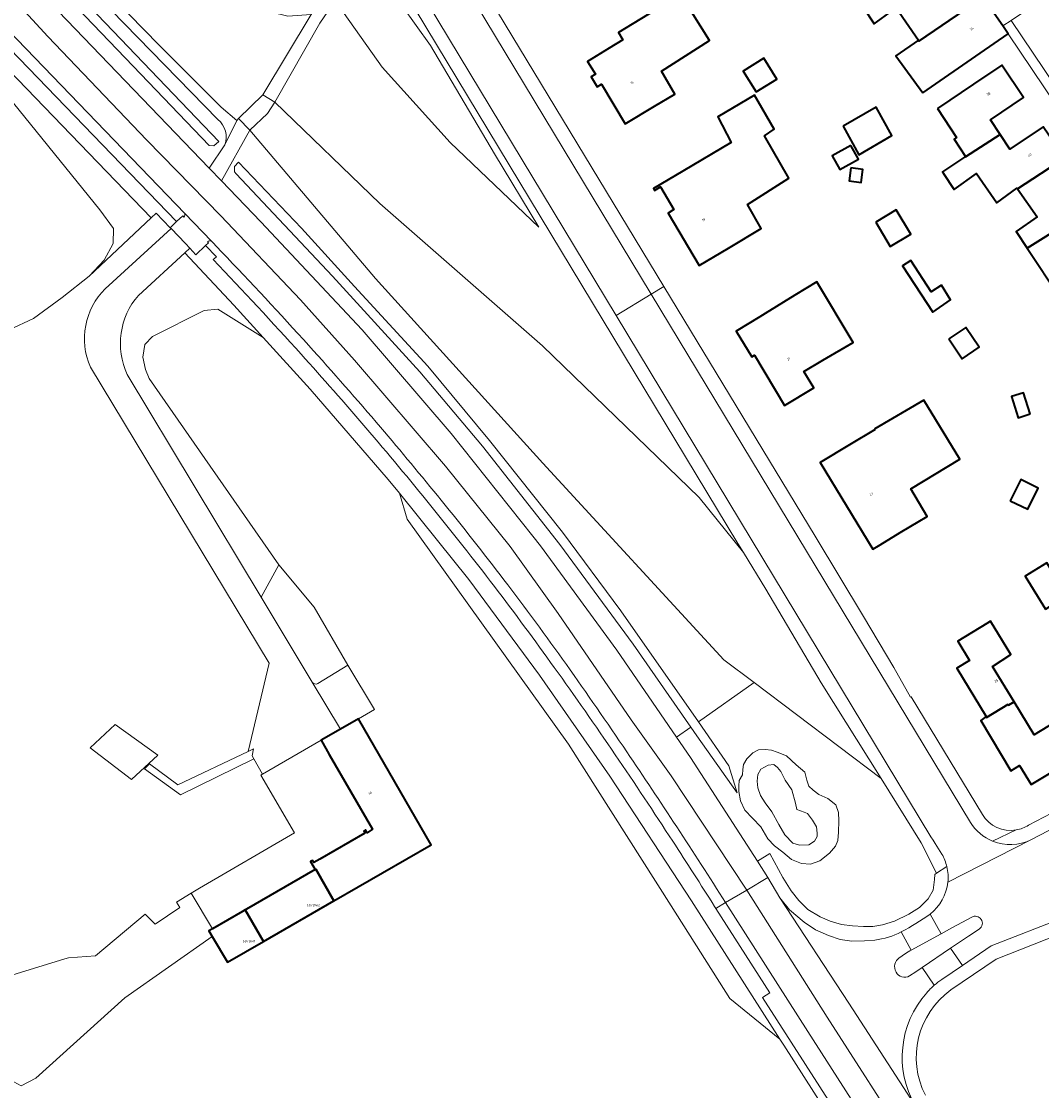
# Model space of a CAD drawing. Header units: metres. Extents: x 197700 to 204338, y 317132 to 325229.
# Tile 557 of 656: x 202308 to 202458, y 318419 to 318576. Entities that reach past the tile are written whole.
import ezdxf
from ezdxf.enums import TextEntityAlignment as Align

# ---------------------------------------------------------------- set-up
doc = ezdxf.new("R2010")
doc.units = ezdxf.units.M
for name, color, linetype, lineweight in [('B-WE-GR-BEPLANTING_CULTUUR_BOSPLANTSOEN-GV', 90, 'Continuous', 18), ('B-WE-GR-BOS_LOOF-GV', 40, 'Continuous', 13), ('B-WE-IE-TERREINAFSCHEIDING_KUNSTMATIG_HEKWERK-G', 20, 'IE-TERREINAFSCHEIDING-KUNSTMATIG', 18), ('B-WE-OG-BEBOUWING-GV', 7, 'Continuous', 35), ('B-WE-OG-BEBOUWING-T18', 10, 'Continuous', 18), ('B-WE-OG-TERREIN_CULTUURSCHEIDING-GV', 7, 'Continuous', 18), ('B-WE-OG-TERREIN_ERF-GV', 7, 'Continuous', 18), ('B-WE-OG-WATER-GV', 130, 'Continuous', 18), ('B-WE-OG-WATER_GREPPEL-GV', 160, 'Continuous', 18), ('B-WE-OG-WATER_SLOOT-GV', 120, 'Continuous', 18), ('B-WE-VH-ONVERHARD-GV', 252, 'Continuous', 18), ('B-WE-VH-VERHARDING_ASFALT-GV', 252, 'Continuous', 18), ('B-WE-VH-VERHARDING_BETONSTRAATSTEEN-GV', 252, 'Continuous', 18), ('B-WE-VH-VERHARDING_OPEN-GV', 252, 'Continuous', 18), ('B-WE-VH-VERHARDING_TEGEL-GV', 252, 'Continuous', 18)]:
    doc.layers.add(name, color=color, linetype=linetype, lineweight=lineweight)
doc.styles.add('NLCS-ISO-M200-T18', font='NLCS-ISO.ttf', dxfattribs={"height": 0.36})
doc.linetypes.add('IE-TERREINAFSCHEIDING-KUNSTMATIG', pattern='A,4,[82,NLCS.SHX,S=0.75,R=90,X=0,Y=0],4,-2', length=10)

msp = doc.modelspace()

# ---------------------------------------------------------------- linework, layer by layer
at = {"layer": 'B-WE-GR-BEPLANTING_CULTUUR_BOSPLANTSOEN-GV'}
for points in [[(202361.418, 318584.997), (202360.314, 318584.346), (202359.795, 318583.882), (202368.217, 318572.076), (202377.592, 318556.184), (202384.116, 318545.394), (202371.086, 318557.864), (202361.096, 318568.923), (202354.709, 318577.97), (202354.378, 318578.687), (202353.118, 318577.07), (202351.979, 318575.366), (202345.372, 318563.746), (202360.764, 318548.858), (202384.652, 318528), (202407.663, 318505.684), (202414.139, 318497.647), (202413.333, 318498.967)], [(202345.372, 318563.746), (202344.251, 318562.102), (202341.696, 318559.633), (202360.121, 318537.861), (202384.682, 318510.739), (202411.258, 318481.877), (202415.723, 318478.509), (202434.373, 318464.443), (202425.561, 318478.483), (202417.455, 318492.222), (202414.139, 318497.647), (202407.663, 318505.684), (202384.652, 318528), (202360.764, 318548.858)], [(202394.535, 318464.774), (202384.218, 318479.606), (202373.815, 318493.673), (202369.237, 318499.374), (202363.643, 318506.338), (202364.76, 318502.54), (202388.476, 318469.493), (202403.52, 318445.737), (202412.161, 318432.103), (202419.504, 318426.163), (202406.523, 318446.455)]]:
    msp.add_lwpolyline(points, close=True, dxfattribs=at)
at = {"layer": 'B-WE-GR-BOS_LOOF-GV'}
for points in [[(202300.658, 318601.504), (202313.096, 318587.8), (202328.334, 318572.174), (202337.471, 318563.049), (202339.752, 318561.091), (202340.041, 318561.373), (202343.591, 318564.83), (202350.676, 318576.633), (202347.237, 318576.376), (202345.868, 318576.735), (202334.973, 318583.687), (202328.763, 318588.416), (202325.903, 318591.235), (202324.106, 318593.086), (202305.877, 318617.108)], [(202306.349, 318530.342), (202309.912, 318532.013), (202314.126, 318535.096), (202318.117, 318538.229), (202327.203, 318546.769), (202297.085, 318577.97)], [(202425.923, 318416.066), (202420.063, 318425.289), (202419.504, 318426.163), (202412.161, 318432.103), (202403.52, 318445.737), (202388.476, 318469.493), (202364.76, 318502.54), (202363.643, 318506.338), (202362.013, 318508.367), (202350.542, 318521.6), (202343.632, 318529.22), (202336.996, 318533.383), (202334.974, 318533.185), (202327.381, 318529.357), (202326.26, 318528.172), (202325.963, 318526.323), (202326.344, 318524.49), (202326.91, 318523.165), (202345.916, 318495.818), (202351.13, 318489.609), (202356.053, 318481.076), (202359.968, 318474.551), (202357.648, 318473.201), (202368.297, 318454.694), (202354.036, 318446.477), (202343.673, 318440.506), (202338.415, 318437.473), (202336.129, 318441.241), (202323.334, 318432.234), (202310.263, 318420.41), (202308.09, 318419.281)]]:
    msp.add_lwpolyline(points, dxfattribs=at)
at = {"layer": 'B-WE-IE-TERREINAFSCHEIDING_KUNSTMATIG_HEKWERK-G'}
for points in [[(202318.117, 318538.229), (202320.315, 318540.559), (202321.622, 318543.009), (202321.66, 318545.189), (202319.676, 318547.94), (202304.44, 318566.714), (202291.661, 318581.246), (202276.271, 318598.468)], [(202314.126, 318535.096), (202318.117, 318538.229)], [(202309.912, 318532.013), (202314.126, 318535.096)], [(202334.974, 318533.185), (202327.381, 318529.357)], [(202336.996, 318533.383), (202334.974, 318533.185)], [(202343.632, 318529.22), (202336.996, 318533.383)], [(202306.349, 318530.342), (202309.912, 318532.013)], [(202327.381, 318529.357), (202326.26, 318528.172)], [(202326.26, 318528.172), (202325.963, 318526.323)], [(202325.963, 318526.323), (202326.344, 318524.49)], [(202326.344, 318524.49), (202326.91, 318523.165)], [(202326.91, 318523.165), (202345.916, 318495.818)], [(202363.643, 318506.338), (202364.76, 318502.54)], [(202364.76, 318502.54), (202388.476, 318469.493)], [(202345.916, 318495.818), (202343.343, 318491.043)], [(202388.476, 318469.493), (202403.52, 318445.737)], [(202326.961, 318466.59), (202326.208, 318465.826)], [(202403.52, 318445.737), (202412.161, 318432.103)], [(202323.334, 318432.234), (202336.129, 318441.241)], [(202310.263, 318420.41), (202323.334, 318432.234)], [(202412.161, 318432.103), (202419.504, 318426.163)], [(202308.09, 318419.281), (202310.263, 318420.41)]]:
    msp.add_lwpolyline(points, dxfattribs=at)
msp.add_lwpolyline([(202318.243, 318468.911), (202324.33, 318464.285), (202328.17, 318467.856), (202321.925, 318472.345)], close=True, dxfattribs=at)
at = {"layer": 'B-WE-OG-BEBOUWING-GV'}
for points in [[(202446.662, 318577.314), (202443.439, 318582.079), (202438.552, 318578.774), (202436.845, 318581.289), (202431.735, 318577.717), (202433.36, 318575.289), (202436.567, 318577.596), (202439.821, 318572.86), (202439.899, 318572.746)], [(202404.973, 318579.578), (202400.038, 318576.589), (202395.793, 318574.019), (202396.461, 318572.916), (202394.438, 318571.691), (202391.243, 318569.756), (202392.411, 318567.86), (202391.795, 318567.487), (202392.672, 318566.039), (202393.288, 318566.412), (202396.805, 318560.57), (202401.082, 318563.16), (202404.057, 318564.962), (202402.113, 318568.331), (202409.151, 318572.808)], [(202440.483, 318565.121), (202448.914, 318570.955), (202453.025, 318573.8), (202452.212, 318574.975), (202449.342, 318579.121), (202446.662, 318577.314), (202439.899, 318572.746), (202439.821, 318572.86), (202436.519, 318570.574)], [(202415.998, 318565.265), (202419.033, 318567.135), (202417.138, 318570.21), (202414.103, 318568.341)], [(202442.646, 318562.838), (202445.433, 318558.592), (202445.103, 318558.334), (202446.735, 318555.801), (202446.769, 318555.748), (202451.827, 318559.024), (202450.394, 318561.156), (202455.283, 318564.46), (202452.073, 318569.209), (202447.93, 318566.409)], [(202411.934, 318542.34), (202416.767, 318545.201), (202414.757, 318548.742), (202420.804, 318552.626), (202417.241, 318558.842), (202418.676, 318559.79), (202415.775, 318564.785), (202410.39, 318561.618), (202412.322, 318557.817), (202405.242, 318553.615), (202400.942, 318551.063), (202401.11, 318550.786), (202401.97, 318551.308), (202403.941, 318547.99), (202403.081, 318547.481), (202407.631, 318539.793)], [(202428.8, 318560.223), (202431.077, 318556.049), (202435.926, 318558.871), (202433.649, 318563.047)], [(202454.36, 318551.042), (202461.272, 318555.554), (202458.171, 318560.161), (202453.277, 318556.866), (202451.827, 318559.024), (202446.769, 318555.748), (202446.735, 318555.801), (202443.385, 318553.538), (202443.632, 318553.163), (202444.952, 318551.157), (202445.096, 318550.938), (202448.363, 318553.271), (202451.328, 318548.956), (202454.298, 318551.13)], [(202429.928, 318557.379), (202427.193, 318555.887), (202428.278, 318553.899), (202431.012, 318555.391)], [(202429.911, 318554.13), (202429.651, 318552.219), (202431.422, 318551.979), (202431.682, 318553.89)], [(202461.272, 318555.554), (202454.36, 318551.042), (202457.257, 318546.927), (202454.198, 318544.747), (202455.801, 318542.333), (202460.906, 318545.525), (202459.466, 318547.673), (202464.36, 318550.968)], [(202433.558, 318546.118), (202435.704, 318542.554), (202438.727, 318544.375), (202436.58, 318547.939)], [(202463.891, 318537.367), (202470.367, 318542.025), (202467.266, 318546.634), (202462.371, 318543.341), (202460.906, 318545.525), (202455.801, 318542.333), (202460.555, 318535.171)], [(202443.206, 318536.883), (202441.728, 318535.915), (202438.717, 318540.511), (202437.488, 318539.703), (202441.94, 318532.913), (202444.565, 318534.751)], [(202425.793, 318525.851), (202430.248, 318528.453), (202424.943, 318537.391), (202421.701, 318535.402), (202417.333, 318532.722), (202416.538, 318532.234), (202413.071, 318530.107), (202415.371, 318526.361), (202415.769, 318526.591), (202420.186, 318519.235), (202424.472, 318521.809), (202423.018, 318524.23)], [(202444.298, 318528.995), (202446.236, 318526.086), (202448.734, 318527.778), (202446.796, 318530.688)], [(202433.475, 318515.711), (202429.708, 318513.434), (202425.429, 318510.847), (202433.129, 318498.114), (202433.96, 318498.616), (202437.407, 318500.701), (202439.791, 318502.143), (202441.096, 318502.932), (202438.741, 318506.993), (202445.894, 318511.343), (202440.65, 318520.003), (202433.423, 318515.805)], [(202456.242, 318517.966), (202455.256, 318521.078), (202453.474, 318520.514), (202454.459, 318517.402)], [(202453.312, 318505.236), (202455.887, 318503.964), (202457.419, 318507.067), (202454.844, 318508.339)], [(202458.47, 318489.316), (202461.652, 318491.283), (202458.668, 318496.112), (202455.485, 318494.146)], [(202449.89, 318487.191), (202445.606, 318484.612), (202447.313, 318481.778), (202445.463, 318480.652), (202449.775, 318473.513), (202449.842, 318473.402), (202452.98, 318475.291), (202453.047, 318475.18), (202453.874, 318475.682), (202450.695, 318480.896), (202453.39, 318482.639), (202450.438, 318487.514)], [(202458.831, 318472.045), (202456.812, 318470.864), (202453.874, 318475.682), (202453.047, 318475.18), (202452.98, 318475.291), (202449.842, 318473.402), (202449.775, 318473.513), (202448.974, 318472.946), (202453.399, 318465.551), (202454.682, 318466.329), (202456.379, 318463.532), (202461.936, 318466.896), (202464.844, 318468.656), (202464.187, 318469.743), (202461.758, 318473.758)], [(202351.268, 318451.054), (202351.382, 318451.12), (202354.036, 318446.477), (202368.297, 318454.694), (202357.648, 318473.201), (202355.005, 318471.672), (202352.143, 318470.037), (202353.331, 318467.976), (202359.677, 318456.965), (202358.925, 318456.464), (202358.666, 318456.875), (202358.401, 318456.705), (202358.566, 318456.406), (202351.965, 318452.592), (202351.081, 318452.081), (202350.885, 318452.386), (202350.61, 318452.223)], [(202354.036, 318446.477), (202351.382, 318451.12), (202351.268, 318451.054), (202341.188, 318445.242), (202341.013, 318445.141), (202343.673, 318440.506)], [(202341.013, 318445.141), (202340.584, 318444.893), (202336.177, 318442.352), (202335.658, 318442.053), (202336.129, 318441.241), (202338.415, 318437.473), (202343.673, 318440.506)]]:
    msp.add_lwpolyline(points, close=True, dxfattribs=at)
at = {"layer": 'B-WE-OG-TERREIN_CULTUURSCHEIDING-GV'}
for points in [[(202336.994, 318561.22), (202315.43, 318583.357), (202294.835, 318605.597), (202288.838, 318612.729), (202273.169, 318632.75), (202265.68, 318643.774), (202256.822, 318655.776), (202249.728, 318668.605), (202241.775, 318684.078), (202236.863, 318695.603), (202235.718, 318698.624), (202230.461, 318706.558)], [(202280.241, 318599.784), (202277.84, 318598.988), (202281.209, 318595.157), (202297.085, 318577.97), (202327.203, 318546.769)], [(202304.176, 318592.328), (202320.467, 318575.376), (202337.147, 318557.979), (202336.382, 318557.361), (202335.723, 318557.379), (202324.559, 318569.05), (202304.503, 318589.971)], [(202303.701, 318587.36), (202335.733, 318554.052), (202338.018, 318557.506)], [(202443.286, 318453.331), (202442.299, 318454.868), (202441.996, 318455.383), (202441.667, 318455.883), (202395.463, 318532.45), (202363.141, 318586.013), (202361.418, 318584.997), (202413.333, 318498.967), (202414.139, 318497.647), (202417.455, 318492.222), (202425.561, 318478.483), (202434.373, 318464.443), (202440.214, 318454.982), (202442.498, 318450.515)], [(202327.203, 318546.769), (202327.932, 318547.454), (202329.982, 318545.329), (202330.927, 318546.227), (202298.285, 318580.092)], [(202327.932, 318547.454), (202327.203, 318546.769), (202318.117, 318538.229), (202314.126, 318535.096), (202309.912, 318532.013), (202306.349, 318530.342)], [(202320.451, 318536.365), (202330.117, 318545.189), (202329.982, 318545.329), (202327.932, 318547.454)], [(202343.632, 318529.22), (202339.33, 318533.966), (202332.134, 318541.64), (202325.324, 318535.391)], [(202336.308, 318540.634), (202336.763, 318541.059), (202335.188, 318542.705), (202333.776, 318541.352), (202332.871, 318542.317), (202332.134, 318541.64), (202339.33, 318533.966)], [(202339.33, 318533.966), (202343.632, 318529.22), (202350.542, 318521.6), (202362.013, 318508.367), (202363.643, 318506.338), (202369.237, 318499.374), (202373.815, 318493.673), (202384.218, 318479.606), (202394.535, 318464.774), (202406.523, 318446.455), (202419.504, 318426.163), (202420.063, 318425.289), (202425.923, 318416.066), (202426.483, 318415.237), (202427.449, 318415.864), (202416.937, 318432.243), (202418.038, 318432.937), (202410.092, 318445.347), (202409.91, 318445.631)], [(202351.679, 318478.387), (202356.053, 318481.076), (202351.13, 318489.609), (202345.916, 318495.818), (202326.91, 318523.165), (202326.344, 318524.49), (202325.963, 318526.323), (202326.26, 318528.172), (202327.381, 318529.357), (202334.974, 318533.185), (202336.996, 318533.383), (202343.632, 318529.22)], [(202295.859, 318432.221), (202314.528, 318437.924), (202315.052, 318438.104), (202319.047, 318438.383), (202326.293, 318444.519), (202327.78, 318443.031), (202331.426, 318445.506), (202330.938, 318446.285), (202333.081, 318447.596), (202334.283, 318448.331), (202348.244, 318456.427), (202343.293, 318464.919), (202343.548, 318465.067), (202342.272, 318467.341), (202331.486, 318462.036), (202326.208, 318465.826), (202326.961, 318466.59), (202331.105, 318463.497), (202341.42, 318468.41), (202344.514, 318481.38), (202318.27, 318524.842)], [(202323.666, 318523.771), (202343.343, 318491.043), (202350.847, 318478.563)], [(202510.073, 318474.908), (202496.349, 318466.345), (202490.523, 318462.508), (202484.415, 318458.362), (202466.429, 318445.297), (202462.386, 318442.295), (202451.247, 318437.912), (202444.601, 318433.372)], [(202442.498, 318450.515), (202444.01, 318451.483)]]:
    msp.add_lwpolyline(points, dxfattribs=at)
for points in [[(202384.116, 318545.394), (202377.592, 318556.184), (202368.217, 318572.076), (202359.795, 318583.882), (202356.31, 318580.768), (202355.318, 318579.751), (202354.378, 318578.687), (202354.709, 318577.97), (202361.096, 318568.923), (202371.086, 318557.864)], [(202341.696, 318559.633), (202337.51, 318552.204), (202343.274, 318546.212), (202358.168, 318530.314), (202371.213, 318515.079), (202383.211, 318500), (202384.336, 318498.585), (202395.576, 318483.259), (202404.32, 318470.497), (202406.405, 318471.962), (202397.95, 318484.138), (202387.189, 318498.777), (202375.815, 318513.22), (202366.631, 318524.162), (202353.836, 318538.192), (202339.683, 318553.233), (202339.452, 318553.519), (202339.438, 318554.327), (202340.001, 318554.929), (202349.269, 318545.272), (202357.062, 318536.715), (202367.791, 318524.971), (202376.862, 318514.09), (202387.564, 318500.616), (202396.155, 318489.054), (202407.527, 318472.751), (202415.723, 318478.509), (202411.258, 318481.877), (202384.682, 318510.739), (202360.121, 318537.861)], [(202412.02, 318466.31), (202413.236, 318462.346), (202407.289, 318470.69), (202406.405, 318471.962), (202404.32, 318470.497), (202406.349, 318467.537), (202416.232, 318452.312), (202418.044, 318453.396), (202419.912, 318449.905), (202421.167, 318447.924), (202422.285, 318446.519), (202423.606, 318445.18), (202425.389, 318444.117), (202426.889, 318443.49), (202428.53, 318442.983), (202430.148, 318442.783), (202431.758, 318442.679), (202433.144, 318442.7), (202434.577, 318442.949), (202436.315, 318443.484), (202438.406, 318444.512), (202440.004, 318445.487), (202441.28, 318446.76), (202442.021, 318448.016), (202442.177, 318449.589), (202442.219, 318450.336), (202442.498, 318450.515), (202440.214, 318454.982), (202434.373, 318464.443), (202415.723, 318478.509), (202407.527, 318472.751)], [(202423.444, 318464.163), (202423.749, 318463.313), (202424.386, 318462.721), (202425.225, 318462.078), (202426.523, 318461.484), (202427.701, 318460.571), (202428.096, 318459.413), (202428.14, 318458.235), (202428.116, 318456.535), (202428.011, 318455.33), (202427.64, 318454.506), (202426.759, 318453.442), (202425.368, 318452.361), (202423.98, 318451.843), (202422.681, 318451.923), (202421.202, 318452.53), (202419.95, 318453.609), (202418.727, 318454.558), (202417.739, 318455.573), (202416.689, 318457.354), (202415.458, 318458.603), (202414.354, 318459.776), (202413.713, 318461.131), (202413.485, 318462.503), (202413.481, 318463.334), (202413.538, 318464.136), (202413.998, 318464.951), (202414.062, 318465.729), (202414.158, 318466.504), (202414.631, 318467.299), (202415.535, 318468.204), (202416.332, 318468.62), (202417.345, 318468.703), (202418.271, 318468.583), (202419.087, 318468.287), (202420.462, 318467.756), (202421.909, 318466.439), (202423.144, 318465.35)]]:
    msp.add_lwpolyline(points, close=True, dxfattribs=at)
for points in [[(202338.018, 318557.506, 0.3204024), (202336.994, 318561.22)], [(202349.213, 318526.747, 0.0071704), (202336.308, 318540.634)], [(202318.27, 318524.842, -0.3086831), (202320.451, 318536.365)], [(202325.324, 318535.391, 0.2942963), (202323.666, 318523.771)], [(202358.709, 318515.949, 0.005914), (202349.213, 318526.747)], [(202368.252, 318504.485, 0.0069013), (202358.709, 318515.949)], [(202377.588, 318492.629, 0.0067888), (202368.252, 318504.485)], [(202386.372, 318480.734, 0.0076966), (202377.588, 318492.629)], [(202395.321, 318467.916, 0.0067602), (202386.372, 318480.734)], [(202350.847, 318478.563, 0.3869912), (202351.679, 318478.387)], [(202403.768, 318455.22, 0.0054381), (202395.321, 318467.916)], [(202409.91, 318445.631, 0.0036568), (202403.768, 318455.22)], [(202444.01, 318451.483, 0.0724193), (202443.286, 318453.331)], [(202444.601, 318433.372, 0.3711248), (202440.869, 318417.898)]]:
    msp.add_lwpolyline(points, format="xyb", dxfattribs=at)
at = {"layer": 'B-WE-OG-TERREIN_ERF-GV'}
for points in [[(202337.777, 318643.647), (202349.425, 318624.39), (202402.474, 318536.681), (202424.66, 318500), (202431.772, 318488.24), (202436.201, 318480.754), (202438.671, 318476.369), (202438.783, 318476.419), (202449.226, 318459.154)], [(202467.105, 318552.836), (202453.025, 318573.8), (202448.914, 318570.955), (202440.483, 318565.121), (202436.519, 318570.574), (202439.821, 318572.86), (202436.567, 318577.596), (202433.36, 318575.289), (202431.735, 318577.717)], [(202460.555, 318535.171), (202455.801, 318542.333), (202454.198, 318544.747), (202457.257, 318546.927), (202454.36, 318551.042), (202454.298, 318551.13), (202451.328, 318548.956), (202448.363, 318553.271), (202445.096, 318550.938), (202444.952, 318551.157), (202443.632, 318553.163), (202443.385, 318553.538), (202446.735, 318555.801), (202445.103, 318558.334), (202445.433, 318558.592), (202442.646, 318562.838), (202447.93, 318566.409), (202452.073, 318569.209), (202455.283, 318564.46), (202450.394, 318561.156), (202451.827, 318559.024), (202453.277, 318556.866), (202458.171, 318560.161)], [(202461.936, 318466.896), (202456.379, 318463.532), (202454.682, 318466.329), (202453.399, 318465.551), (202448.974, 318472.946), (202449.775, 318473.513), (202445.463, 318480.652), (202447.313, 318481.778), (202445.606, 318484.612), (202449.89, 318487.191), (202450.438, 318487.514), (202453.39, 318482.639), (202450.695, 318480.896), (202453.874, 318475.682), (202456.812, 318470.864), (202458.831, 318472.045)], [(202455.985, 318457.563), (202470.623, 318465.206)]]:
    msp.add_lwpolyline(points, dxfattribs=at)
for points in [[(202400.038, 318576.589), (202404.973, 318579.578), (202409.151, 318572.808), (202402.113, 318568.331), (202404.057, 318564.962), (202401.082, 318563.16), (202396.805, 318560.57), (202393.288, 318566.412), (202392.672, 318566.039), (202391.795, 318567.487), (202392.411, 318567.86), (202391.243, 318569.756), (202394.438, 318571.691), (202396.461, 318572.916), (202395.793, 318574.019)], [(202415.998, 318565.265), (202414.103, 318568.341), (202417.138, 318570.21), (202419.033, 318567.135)], [(202416.767, 318545.201), (202411.934, 318542.34), (202407.631, 318539.793), (202403.081, 318547.481), (202403.941, 318547.99), (202401.97, 318551.308), (202401.11, 318550.786), (202400.942, 318551.063), (202405.242, 318553.615), (202412.322, 318557.817), (202410.39, 318561.618), (202415.775, 318564.785), (202418.676, 318559.79), (202417.241, 318558.842), (202420.804, 318552.626), (202414.757, 318548.742)], [(202428.8, 318560.223), (202433.649, 318563.047), (202435.926, 318558.871), (202431.077, 318556.049)], [(202429.928, 318557.379), (202431.012, 318555.391), (202428.278, 318553.899), (202427.193, 318555.887)], [(202429.911, 318554.13), (202431.682, 318553.89), (202431.422, 318551.979), (202429.651, 318552.219)], [(202433.558, 318546.118), (202436.58, 318547.939), (202438.727, 318544.375), (202435.704, 318542.554)], [(202443.206, 318536.883), (202444.565, 318534.751), (202441.94, 318532.913), (202437.488, 318539.703), (202438.717, 318540.511), (202441.728, 318535.915)], [(202424.943, 318537.391), (202430.248, 318528.453), (202425.793, 318525.851), (202423.018, 318524.23), (202424.472, 318521.809), (202420.186, 318519.235), (202415.769, 318526.591), (202415.371, 318526.361), (202413.071, 318530.107), (202416.538, 318532.234), (202417.333, 318532.722), (202421.701, 318535.402)], [(202444.298, 318528.995), (202446.796, 318530.688), (202448.734, 318527.778), (202446.236, 318526.086)], [(202429.708, 318513.434), (202433.475, 318515.711), (202433.423, 318515.805), (202440.65, 318520.003), (202445.894, 318511.343), (202438.741, 318506.993), (202441.096, 318502.932), (202439.791, 318502.143), (202437.407, 318500.701), (202433.96, 318498.616), (202433.129, 318498.114), (202425.429, 318510.847)], [(202456.242, 318517.966), (202454.459, 318517.402), (202453.474, 318520.514), (202455.256, 318521.078)], [(202453.312, 318505.236), (202454.844, 318508.339), (202457.419, 318507.067), (202455.887, 318503.964)], [(202458.47, 318489.316), (202455.485, 318494.146), (202458.668, 318496.112), (202461.652, 318491.283)], [(202343.548, 318465.067), (202343.293, 318464.919), (202348.244, 318456.427), (202334.283, 318448.331), (202333.081, 318447.596), (202336.177, 318442.352), (202340.584, 318444.893), (202341.013, 318445.141), (202341.188, 318445.242), (202351.268, 318451.054), (202350.61, 318452.223), (202350.885, 318452.386), (202351.081, 318452.081), (202351.965, 318452.592), (202358.566, 318456.406), (202358.401, 318456.705), (202358.666, 318456.875), (202358.925, 318456.464), (202359.677, 318456.965), (202353.331, 318467.976), (202352.143, 318470.037)], [(202323.334, 318432.234), (202336.129, 318441.241), (202335.658, 318442.053), (202336.177, 318442.352), (202333.081, 318447.596), (202330.938, 318446.285), (202331.426, 318445.506), (202327.78, 318443.031), (202326.293, 318444.519), (202319.047, 318438.383), (202315.052, 318438.104), (202314.528, 318437.924), (202295.859, 318432.221), (202306.507, 318420.193), (202308.09, 318419.281), (202310.263, 318420.41)]]:
    msp.add_lwpolyline(points, close=True, dxfattribs=at)
for points in [[(202449.226, 318459.154, 0.3075464), (202454.189, 318456.876)], [(202454.189, 318456.876, 0.0999502), (202455.985, 318457.563)]]:
    msp.add_lwpolyline(points, format="xyb", dxfattribs=at)
at = {"layer": 'B-WE-OG-WATER-GV'}
msp.add_lwpolyline([(202421.782, 318460.829), (202421.227, 318462.754), (202420.269, 318464.196), (202419.65, 318465.472), (202419.16, 318466.029), (202418.611, 318466.466), (202417.795, 318466.401), (202416.688, 318465.778), (202416.272, 318465.005), (202416.167, 318464.018), (202416.242, 318463.045), (202416.632, 318461.955), (202417.313, 318460.833), (202418.334, 318459.512), (202419.323, 318457.689), (202420.225, 318456.162), (202421.398, 318454.942), (202422.388, 318454.653), (202423.757, 318454.687), (202424.558, 318455.216), (202424.969, 318455.894), (202424.977, 318456.412), (202424.858, 318457.33), (202424.279, 318458.324), (202423.533, 318459.272), (202423.073, 318459.472), (202421.976, 318459.868)], close=True, dxfattribs=at)
at = {"layer": 'B-WE-OG-WATER_GREPPEL-GV'}
msp.add_lwpolyline([(202304.503, 318589.971), (202324.559, 318569.05), (202335.723, 318557.379), (202336.382, 318557.361), (202337.147, 318557.979), (202320.467, 318575.376), (202304.176, 318592.328)], dxfattribs=at)
msp.add_lwpolyline([(202413.236, 318462.346), (202412.02, 318466.31), (202407.527, 318472.751), (202396.155, 318489.054), (202387.564, 318500.616), (202376.862, 318514.09), (202367.791, 318524.971), (202357.062, 318536.715), (202349.269, 318545.272), (202340.001, 318554.929), (202339.438, 318554.327), (202339.452, 318553.519), (202339.683, 318553.233), (202353.836, 318538.192), (202366.631, 318524.162), (202375.815, 318513.22), (202387.189, 318498.777), (202397.95, 318484.138), (202406.405, 318471.962), (202407.289, 318470.69)], close=True, dxfattribs=at)
at = {"layer": 'B-WE-OG-WATER_SLOOT-GV'}
for points in [[(202423.444, 318464.163), (202423.144, 318465.35), (202421.909, 318466.439), (202420.462, 318467.756), (202419.087, 318468.287), (202418.271, 318468.583), (202417.345, 318468.703), (202416.332, 318468.62), (202415.535, 318468.204), (202414.631, 318467.299), (202414.158, 318466.504), (202414.062, 318465.729), (202413.998, 318464.951), (202413.538, 318464.136), (202413.481, 318463.334), (202413.485, 318462.503), (202413.713, 318461.131), (202414.354, 318459.776), (202415.458, 318458.603), (202416.689, 318457.354), (202417.739, 318455.573), (202418.727, 318454.558), (202419.95, 318453.609), (202421.202, 318452.53), (202422.681, 318451.923), (202423.98, 318451.843), (202425.368, 318452.361), (202426.759, 318453.442), (202427.64, 318454.506), (202428.011, 318455.33), (202428.116, 318456.535), (202428.14, 318458.235), (202428.096, 318459.413), (202427.701, 318460.571), (202426.523, 318461.484), (202425.225, 318462.078), (202424.386, 318462.721), (202423.749, 318463.313)], [(202421.782, 318460.829), (202421.976, 318459.868), (202423.073, 318459.472), (202423.533, 318459.272), (202424.279, 318458.324), (202424.858, 318457.33), (202424.977, 318456.412), (202424.969, 318455.894), (202424.558, 318455.216), (202423.757, 318454.687), (202422.388, 318454.653), (202421.398, 318454.942), (202420.225, 318456.162), (202419.323, 318457.689), (202418.334, 318459.512), (202417.313, 318460.833), (202416.632, 318461.955), (202416.242, 318463.045), (202416.167, 318464.018), (202416.272, 318465.005), (202416.688, 318465.778), (202417.795, 318466.401), (202418.611, 318466.466), (202419.16, 318466.029), (202419.65, 318465.472), (202420.269, 318464.196), (202421.227, 318462.754)]]:
    msp.add_lwpolyline(points, close=True, dxfattribs=at)
at = {"layer": 'B-WE-VH-ONVERHARD-GV'}
for points in [[(202230.461, 318706.558), (202235.718, 318698.624), (202236.863, 318695.603), (202241.775, 318684.078), (202249.728, 318668.605), (202256.822, 318655.776), (202265.68, 318643.774), (202273.169, 318632.75), (202288.838, 318612.729), (202294.835, 318605.597), (202315.43, 318583.357), (202336.994, 318561.22)], [(202338.018, 318557.506), (202339.752, 318561.091), (202337.471, 318563.049), (202328.334, 318572.174), (202313.096, 318587.8), (202300.658, 318601.504)]]:
    msp.add_lwpolyline(points, dxfattribs=at)
msp.add_lwpolyline([(202336.994, 318561.22, -0.3204024), (202338.018, 318557.506)], format="xyb", dxfattribs=at)
at = {"layer": 'B-WE-VH-VERHARDING_ASFALT-GV'}
for points in [[(202414.644, 318448.052), (202403.531, 318464.82), (202397.65, 318473.06), (202386.93, 318488.688), (202379.901, 318498.521), (202370.411, 318510.286), (202357.056, 318525.861), (202349.143, 318534.756), (202337.427, 318547.053), (202326.576, 318558.173), (202312.034, 318573.39), (202282.012, 318606.025), (202270.233, 318620.616), (202258.319, 318636.593), (202246.151, 318655.732), (202236.556, 318673.364), (202227.53, 318692.831), (202219.366, 318712.439), (202213.124, 318731.132), (202206.492, 318758.289), (202200.361, 318798.034), (202197.852, 318824.188), (202196.801, 318845.616)], [(202282.012, 318606.025), (202312.034, 318573.39), (202326.576, 318558.173), (202337.427, 318547.053), (202349.143, 318534.756), (202357.056, 318525.861), (202370.411, 318510.286), (202379.901, 318498.521), (202386.93, 318488.688), (202397.65, 318473.06), (202403.531, 318464.82), (202414.644, 318448.052), (202417.714, 318449.876), (202416.232, 318452.312), (202406.349, 318467.537), (202404.32, 318470.497), (202395.576, 318483.259), (202384.336, 318498.585), (202383.211, 318500), (202371.213, 318515.079), (202358.168, 318530.314), (202343.274, 318546.212), (202337.51, 318552.204), (202335.733, 318554.052), (202303.701, 318587.36)], [(202299.676, 318581.102), (202332.115, 318547.431), (202336.04, 318543.357), (202336.211, 318543.18), (202337.521, 318541.782)], [(202447.466, 318457.96), (202400.621, 318535.563), (202395.463, 318532.45), (202441.667, 318455.883), (202441.996, 318455.383), (202442.299, 318454.868), (202443.286, 318453.331)], [(202448.764, 318442.322), (202447.19, 318441.272), (202444.559, 318439.502), (202446.28, 318436.972), (202450.493, 318439.865), (202461.336, 318444.04), (202465.167, 318446.831), (202483.258, 318460.064), (202488.394, 318463.61), (202495.179, 318468.063), (202509.264, 318476.838), (202525.961, 318487.203), (202530.536, 318490.024), (202526.881, 318495.946), (202503.151, 318481.265), (202490.759, 318473.755), (202482.786, 318469.251), (202475.945, 318465.625), (202456.357, 318455.434), (202444.153, 318449.215)], [(202444.153, 318449.215), (202456.357, 318455.434)], [(202444.228, 318408.953), (202442.073, 318412.078), (202439.362, 318416.407), (202429.639, 318431.444), (202419.511, 318446.921), (202417.714, 318449.876), (202414.644, 318448.052), (202426.416, 318429.362), (202438.803, 318410.1), (202447.722, 318397.794), (202456.937, 318386.613), (202458.89, 318384.503), (202459.115, 318384.692), (202459.321, 318384.744), (202459.451, 318384.719), (202459.566, 318384.616), (202461.356, 318382.771), (202462.661, 318381.312), (202462.256, 318380.866), (202464.665, 318378.263), (202465.034, 318377.906)], [(202411.528, 318446.2), (202414.644, 318448.052)], [(202438.803, 318410.1), (202426.416, 318429.362), (202414.644, 318448.052), (202411.528, 318446.2), (202423.618, 318427.287), (202429.974, 318417.336)], [(202433.421, 318440.695), (202431.893, 318440.603), (202430.051, 318440.554), (202428.326, 318440.779), (202426.612, 318441.396), (202424.728, 318442.202), (202423.063, 318443.317), (202420.925, 318445.16), (202419.511, 318446.921), (202429.639, 318431.444), (202439.362, 318416.407)], [(202441.565, 318444.514), (202443.168, 318441.623), (202444.833, 318442.546), (202447.666, 318444.054)], [(202438.778, 318439.227), (202437.318, 318441.906)], [(202442.15, 318434.059), (202440.383, 318436.664), (202439.438, 318436.018), (202438.538, 318435.433)]]:
    msp.add_lwpolyline(points, dxfattribs=at)
for points in [[(202361.871, 318588.118), (202363.141, 318586.013), (202395.463, 318532.45), (202400.621, 318535.563), (202347.649, 318623.318), (202342.503, 318620.213)], [(202453.427, 318575.772), (202463.234, 318561.226), (202468.772, 318564.981), (202466.171, 318568.975), (202459.047, 318579.561)]]:
    msp.add_lwpolyline(points, close=True, dxfattribs=at)
for points in [[(202337.521, 318541.782, -0.0078327), (202350.325, 318528.028)], [(202350.325, 318528.028, -0.0074013), (202360.876, 318516.014)], [(202360.876, 318516.014, -0.0060128), (202369.77, 318505.298)], [(202369.77, 318505.298, -0.0082337), (202378.982, 318493.624)], [(202378.982, 318493.624, -0.0071795), (202388.148, 318481.171)], [(202388.148, 318481.171, -0.0049869), (202397.014, 318468.367)], [(202397.014, 318468.367, -0.0069943), (202411.528, 318446.2)], [(202450.729, 318455.238, -0.1571956), (202447.466, 318457.96)], [(202456.357, 318455.434, -0.2124742), (202450.729, 318455.238)], [(202443.286, 318453.331, -0.0724193), (202444.01, 318451.483)], [(202444.01, 318451.483, -0.0831701), (202444.153, 318449.215)], [(202444.153, 318449.215, -0.2027711), (202441.565, 318444.514)], [(202447.666, 318444.054, -0.402788), (202449.039, 318443.739)], [(202449.039, 318443.739, -0.4258082), (202448.764, 318442.322)], [(202437.318, 318441.906, -0.0933084), (202433.421, 318440.695)], [(202436.542, 318436.004, -0.3836084), (202437.029, 318438.102)], [(202437.029, 318438.102, -0.0379941), (202438.778, 318439.227)], [(202438.538, 318435.433, -0.4175604), (202436.542, 318436.004)], [(202441.045, 318432.935, -0.034546), (202442.15, 318434.059)], [(202439.362, 318416.407, -0.3245035), (202441.045, 318432.935)]]:
    msp.add_lwpolyline(points, format="xyb", dxfattribs=at)
at = {"layer": 'B-WE-VH-VERHARDING_BETONSTRAATSTEEN-GV'}
for points in [[(202331.985, 318546.892), (202331.828, 318547.083), (202330.927, 318546.227), (202329.982, 318545.329), (202330.117, 318545.189)], [(202336.04, 318543.357), (202332.115, 318547.431)], [(202330.117, 318545.189), (202332.218, 318543.013), (202332.871, 318542.317), (202333.776, 318541.352), (202335.188, 318542.705), (202335.611, 318543.1), (202335.475, 318543.242)], [(202437.318, 318441.906), (202438.778, 318439.227), (202443.168, 318441.623), (202441.565, 318444.514)], [(202443.267, 318434.925), (202446.28, 318436.972), (202444.559, 318439.502), (202440.383, 318436.664)], [(202440.383, 318436.664), (202442.15, 318434.059)]]:
    msp.add_lwpolyline(points, dxfattribs=at)
for points in [[(202332.115, 318547.431, -0.3433474), (202331.985, 318546.892)], [(202335.475, 318543.242, -0.3129201), (202336.04, 318543.357)], [(202441.565, 318444.514, -0.026317), (202437.318, 318441.906)], [(202442.15, 318434.059, -0.0318345), (202443.267, 318434.925)]]:
    msp.add_lwpolyline(points, format="xyb", dxfattribs=at)
at = {"layer": 'B-WE-VH-VERHARDING_OPEN-GV'}
for points in [[(202359.795, 318583.882), (202360.314, 318584.346), (202361.418, 318584.997), (202363.141, 318586.013), (202361.871, 318588.118), (202358.75, 318585.347), (202355.768, 318582.699), (202354.58, 318581.713), (202353.486, 318580.627), (202352.201, 318579.058), (202351.108, 318577.352), (202350.676, 318576.633), (202343.591, 318564.83), (202345.372, 318563.746), (202351.979, 318575.366), (202353.118, 318577.07), (202354.378, 318578.687), (202355.318, 318579.751), (202356.31, 318580.768)], [(202345.372, 318563.746), (202343.591, 318564.83), (202340.041, 318561.373), (202341.696, 318559.633), (202344.251, 318562.102)], [(202338.018, 318557.506), (202335.733, 318554.052), (202337.51, 318552.204), (202341.696, 318559.633), (202340.041, 318561.373), (202339.752, 318561.091)], [(202326.961, 318466.59), (202326.208, 318465.826), (202331.486, 318462.036), (202342.272, 318467.341), (202342.042, 318467.75), (202342.242, 318468.801), (202341.42, 318468.41), (202331.105, 318463.497)]]:
    msp.add_lwpolyline(points, close=True, dxfattribs=at)
for points in [[(202325.324, 318535.391), (202332.134, 318541.64), (202332.871, 318542.317), (202332.218, 318543.013), (202330.117, 318545.189), (202320.451, 318536.365)], [(202318.27, 318524.842), (202344.514, 318481.38), (202341.42, 318468.41), (202342.242, 318468.801), (202342.042, 318467.75), (202342.272, 318467.341), (202343.548, 318465.067), (202352.143, 318470.037), (202355.005, 318471.672), (202350.847, 318478.563), (202343.343, 318491.043), (202323.666, 318523.771)], [(202350.847, 318478.563), (202355.005, 318471.672), (202357.648, 318473.201), (202359.968, 318474.551), (202356.053, 318481.076)], [(202356.053, 318481.076), (202351.679, 318478.387)]]:
    msp.add_lwpolyline(points, dxfattribs=at)
for points in [[(202320.451, 318536.365, 0.3086831), (202318.27, 318524.842)], [(202323.666, 318523.771, -0.2942963), (202325.324, 318535.391)], [(202351.679, 318478.387, -0.3869912), (202350.847, 318478.563)]]:
    msp.add_lwpolyline(points, format="xyb", dxfattribs=at)
at = {"layer": 'B-WE-VH-VERHARDING_TEGEL-GV'}
msp.add_lwpolyline([(202402.474, 318536.681), (202349.425, 318624.39), (202347.649, 318623.318), (202400.621, 318535.563)], close=True, dxfattribs=at)
for points in [[(202332.115, 318547.431), (202299.676, 318581.102)], [(202298.285, 318580.092), (202330.927, 318546.227), (202331.828, 318547.083), (202331.985, 318546.892)], [(202449.342, 318579.121), (202452.212, 318574.975), (202453.427, 318575.772)], [(202505.653, 318491.012), (202500.686, 318500), (202493.066, 318513.786), (202488.422, 318521.697), (202474.502, 318544.085), (202468.08, 318554.038), (202463.234, 318561.226), (202453.427, 318575.772), (202452.212, 318574.975), (202453.025, 318573.8), (202467.105, 318552.836), (202484.806, 318524.806), (202484.962, 318523.809), (202486.868, 318520.994), (202488.42, 318518.35), (202490.624, 318514.431), (202492.827, 318510.513), (202492.638, 318510.407), (202493.587, 318508.662), (202497.517, 318501.057), (202499.202, 318497.835), (202501.984, 318492.207)], [(202335.475, 318543.242), (202335.611, 318543.1), (202335.188, 318542.705), (202336.763, 318541.059), (202336.308, 318540.634)], [(202337.521, 318541.782), (202336.211, 318543.18), (202336.04, 318543.357)], [(202449.226, 318459.154), (202438.783, 318476.419), (202438.671, 318476.369), (202436.201, 318480.754), (202431.772, 318488.24), (202424.66, 318500), (202402.474, 318536.681), (202400.621, 318535.563), (202447.466, 318457.96)], [(202506.567, 318487.007), (202505.045, 318486.014), (202499.607, 318484.005), (202500.328, 318481.976), (202491.816, 318476.814), (202486.034, 318473.418), (202481.014, 318470.692), (202475.47, 318467.711), (202474.344, 318469.716), (202469.741, 318466.965), (202470.623, 318465.206), (202455.985, 318457.563)], [(202456.357, 318455.434), (202475.945, 318465.625), (202482.786, 318469.251), (202490.759, 318473.755), (202503.151, 318481.265)], [(202509.264, 318476.838), (202495.179, 318468.063), (202488.394, 318463.61), (202483.258, 318460.064), (202465.167, 318446.831), (202461.336, 318444.04), (202450.493, 318439.865), (202446.28, 318436.972), (202443.267, 318434.925)], [(202444.601, 318433.372), (202451.247, 318437.912), (202462.386, 318442.295), (202466.429, 318445.297), (202484.415, 318458.362), (202490.523, 318462.508), (202496.349, 318466.345), (202510.073, 318474.908)], [(202450.729, 318455.238), (202454.189, 318456.876)], [(202454.189, 318456.876), (202450.729, 318455.238)], [(202444.01, 318451.483), (202442.498, 318450.515), (202442.219, 318450.336), (202442.177, 318449.589), (202442.021, 318448.016), (202441.28, 318446.76), (202440.004, 318445.487), (202438.406, 318444.512), (202436.315, 318443.484), (202434.577, 318442.949), (202433.144, 318442.7), (202431.758, 318442.679), (202430.148, 318442.783), (202428.53, 318442.983), (202426.889, 318443.49), (202425.389, 318444.117), (202423.606, 318445.18), (202422.285, 318446.519), (202421.167, 318447.924), (202419.912, 318449.905), (202418.044, 318453.396), (202416.232, 318452.312)], [(202416.232, 318452.312), (202417.714, 318449.876), (202419.511, 318446.921), (202420.925, 318445.16), (202423.063, 318443.317), (202424.728, 318442.202), (202426.612, 318441.396), (202428.326, 318440.779), (202430.051, 318440.554), (202431.893, 318440.603), (202433.421, 318440.695)], [(202409.91, 318445.631), (202410.092, 318445.347), (202411.528, 318446.2)], [(202429.974, 318417.336), (202423.618, 318427.287), (202411.528, 318446.2), (202410.092, 318445.347), (202418.038, 318432.937), (202416.937, 318432.243), (202427.449, 318415.864), (202428.967, 318413.498), (202429.552, 318412.587), (202432.221, 318408.428)], [(202447.666, 318444.054), (202444.833, 318442.546), (202443.168, 318441.623), (202438.778, 318439.227)], [(202438.538, 318435.433), (202439.438, 318436.018), (202440.383, 318436.664), (202444.559, 318439.502), (202447.19, 318441.272), (202448.764, 318442.322)]]:
    msp.add_lwpolyline(points, dxfattribs=at)
for points in [[(202331.985, 318546.892, 0.3433474), (202332.115, 318547.431)], [(202336.04, 318543.357, 0.3129201), (202335.475, 318543.242)], [(202350.325, 318528.028, 0.0078327), (202337.521, 318541.782)], [(202336.308, 318540.634, -0.0071704), (202349.213, 318526.747)], [(202360.876, 318516.014, 0.0074013), (202350.325, 318528.028)], [(202349.213, 318526.747, -0.005914), (202358.709, 318515.949)], [(202358.709, 318515.949, -0.0069013), (202368.252, 318504.485)], [(202369.77, 318505.298, 0.0060128), (202360.876, 318516.014)], [(202368.252, 318504.485, -0.0067888), (202377.588, 318492.629)], [(202378.982, 318493.624, 0.0082337), (202369.77, 318505.298)], [(202388.148, 318481.171, 0.0071795), (202378.982, 318493.624)], [(202377.588, 318492.629, -0.0076966), (202386.372, 318480.734)], [(202386.372, 318480.734, -0.0067602), (202395.321, 318467.916)], [(202397.014, 318468.367, 0.0049869), (202388.148, 318481.171)], [(202395.321, 318467.916, -0.0054381), (202403.768, 318455.22)], [(202411.528, 318446.2, 0.0069943), (202397.014, 318468.367)], [(202454.189, 318456.876, -0.3075464), (202449.226, 318459.154)], [(202447.466, 318457.96, 0.1571956), (202450.729, 318455.238)], [(202455.985, 318457.563, -0.0999502), (202454.189, 318456.876)], [(202403.768, 318455.22, -0.0036568), (202409.91, 318445.631)], [(202450.729, 318455.238, 0.2124742), (202456.357, 318455.434)], [(202444.153, 318449.215, 0.0831701), (202444.01, 318451.483)], [(202441.565, 318444.514, 0.2027711), (202444.153, 318449.215)], [(202437.318, 318441.906, 0.026317), (202441.565, 318444.514)], [(202449.039, 318443.739, 0.402788), (202447.666, 318444.054)], [(202448.764, 318442.322, 0.4258082), (202449.039, 318443.739)], [(202433.421, 318440.695, 0.0933084), (202437.318, 318441.906)], [(202437.029, 318438.102, 0.3836084), (202436.542, 318436.004)], [(202438.778, 318439.227, 0.0379941), (202437.029, 318438.102)], [(202436.542, 318436.004, 0.4175604), (202438.538, 318435.433)], [(202443.267, 318434.925, 0.0318345), (202442.15, 318434.059)], [(202440.869, 318417.898, -0.3711248), (202444.601, 318433.372)], [(202442.15, 318434.059, 0.034546), (202441.045, 318432.935)], [(202441.045, 318432.935, 0.3245035), (202439.362, 318416.407)]]:
    msp.add_lwpolyline(points, format="xyb", dxfattribs=at)

# ---------------------------------------------------------------- texts
at = {"layer": 'B-WE-OG-BEBOUWING-T18', "style": 'NLCS-ISO-M200-T18'}
for s, rotation, p in [('36', 34.6, (202447.643, 318574.547)), ('15', 31, (202397.821, 318566.638)), ('38', 34, (202450.113, 318564.966)), ('40', 33.9, (202456.153, 318555.995)), ('19', 30.6, (202408.309, 318546.501)), ('21', 30.9, (202420.769, 318526.034)), ('23', 31.1, (202432.921, 318506.189)), ('25', 31.1, (202451.261, 318478.79)), ('70', 29.9, (202359.337, 318462.245))]:
    msp.add_text(s, height=0.36, rotation=rotation, dxfattribs=at).set_placement(p, align=Align.MIDDLE)
for s, p in [('68/BW2', (202351.008, 318445.838)), ('68/BW1', (202341.56, 318440.547))]:
    msp.add_text(s, height=0.36, dxfattribs=at).set_placement(p, align=Align.MIDDLE)

doc.saveas('drawing.dxf')
